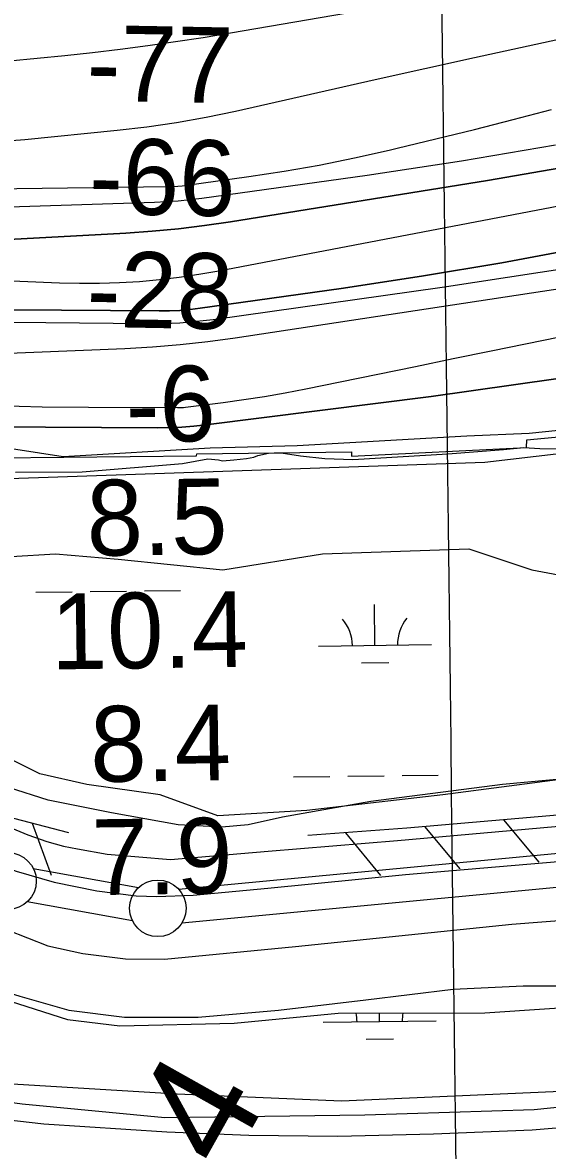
# Model space of a CAD drawing. Extents: x 3715084 to 3753216, y 488173 to 513963.
# Drawn here: x 3729486 to 3729951, y 497478 to 498475 of the extents above; entities that cross this region are included whole.
import ezdxf

# ---------------------------------------------------------------- set-up
doc = ezdxf.new("R2010")
doc.units = 0
for name, color, linetype in [('V-FLOD-BASE', 7, 'Continuous'), ('V-GRID-MAJR', 7, 'Continuous'), ('V-LEVE-TOET', 7, 'Continuous'), ('V-RAIL-TRAK', 7, 'Continuous'), ('V-RIVR-EDGE', 7, 'Continuous'), ('V-RIVR-RANG', 7, 'Continuous'), ('V-RRAP-FSHR', 7, 'Continuous'), ('V-RRAP-RVMT', 7, 'Continuous'), ('V-SITE-VEGE', 7, 'Continuous'), ('V-SURV-IDEN', 7, 'Continuous'), ('V-SURV-LINE', 7, 'Continuous'), ('V-TOPO-DPTH', 7, 'Continuous'), ('V-TOPO-MAJR', 7, 'Continuous'), ('V-TOPO-MINR', 7, 'Continuous'), ('V-TOPO-WATR', 7, 'Continuous'), ('V-WETL-SWMP', 7, 'Continuous')]:
    doc.layers.add(name, color=color, linetype=linetype)

msp = doc.modelspace()

# ---------------------------------------------------------------- linework, layer by layer
at = {"layer": 'V-FLOD-BASE'}
msp.add_lwpolyline([(3728099.811, 498012.218), (3728258.7970000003, 498002.787), (3728388.341, 497995.605), (3728547.919, 497986.17600000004), (3728735.16, 497978.613), (3728772.259, 497975.805), (3728804.659, 497970.034), (3728828.819, 497964.23600000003), (3728903.667, 497941.54600000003), (3729023.9050000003, 497903.12700000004), (3729151.825, 497857.082), (3729280.3540000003, 497805.153), (3729421.858, 497746.795), (3729480.81, 497724.636), (3729514.403, 497714.75), (3729552.109, 497707.234), (3729586.859, 497702.651), (3729605.111, 497702.129), (3729637.486, 497703.423), (3729703.401, 497709.548), (3729825.222, 497721.52900000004), (3729974.122, 497734.434)], dxfattribs=at)
at = {"layer": 'V-GRID-MAJR'}
msp.add_spline([(3729916.433, 493722.87), (3729841.541, 499780.245), (3729766.611, 505840.705), (3729691.682, 511901.17600000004), (3729691.644, 511904.24700000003)], degree=3, dxfattribs=at)
at = {"layer": 'V-LEVE-TOET'}
for points in [[(3728779.098, 498010.332), (3728817.983, 498005.091), (3728836.509, 498000.956), (3728895, 497984.757), (3728987.543, 497955.286), (3729101.92, 497915.91500000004), (3729196.187, 497881.333), (3729255.233, 497856.337), (3729336.893, 497823.14900000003), (3729427.765, 497783.825), (3729464.063, 497767.808), (3729491.019, 497756.745), (3729507.9790000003, 497750.898), (3729522.569, 497746.748), (3729534.92, 497744.168), (3729561.329, 497739.537), (3729617.2800000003, 497734.751), (3729703.782, 497742.286), (3729818.113, 497751.629), (3730034.167, 497770.79600000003)], [(3728779.1750000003, 497890.868), (3728821.919, 497885.08900000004), (3728847.257, 497878.656), (3728886.8570000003, 497867.13), (3728922.116, 497852.62200000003), (3728935.382, 497848.319), (3728950.427, 497844.417), (3728967.841, 497842.107), (3728997.13, 497837.467), (3729033.353, 497829.488), (3729105.416, 497810.367), (3729192.3570000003, 497778.642), (3729299.126, 497733.735), (3729418.534, 497694.021), (3729508.6550000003, 497658.547), (3729539.731, 497651.738), (3729577.525, 497646.931), (3729612.1380000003, 497646.661), (3729727.801, 497657.95900000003), (3729919.381, 497677.83900000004), (3730131.74, 497694.234)]]:
    msp.add_lwpolyline(points, dxfattribs=at)
at = {"layer": 'V-RAIL-TRAK'}
msp.add_lwpolyline([(3730011.494, 497501.783), (3729937.305, 497495.594), (3729850.083, 497491.922), (3729765.418, 497490.036), (3729686.665, 497490.933), (3729614.221, 497493.829), (3729505.247, 497500.933), (3729388.75, 497514.128), (3729297.518, 497527.416), (3729214.6890000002, 497542.286), (3729135.46, 497559.22500000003), (3729051.092, 497578.778), (3728935.532, 497606.237), (3728813.52, 497635.12), (3728662.552, 497671.39400000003), (3728495.523, 497711.424), (3728429.846, 497726.836)], dxfattribs=at)
at = {"layer": 'V-RIVR-EDGE'}
msp.add_lwpolyline([(3728175.126378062, 498113.8188555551), (3728212.341948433, 498111.9258522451), (3728289.758375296, 498101.52887091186), (3728431.4152968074, 498093.37434782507), (3728556.887249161, 498094.86507163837), (3728639.742208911, 498098.8624815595), (3728761.5691751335, 498082.95274602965), (3728849.2252341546, 498086.3379575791), (3728991.495838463, 498083.584856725), (3729158.9933670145, 498086.1723166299), (3729264.0617607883, 498090.7151257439), (3729383.567594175, 498107.2287678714), (3729459.1934431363, 498101.03850055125), (3729522.2036033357, 498091.2774684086), (3729652.4929836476, 498098.7595464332), (3729729.340260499, 498100.9708317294), (3729879.4432674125, 498109.60456961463), (3729934.6789176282, 498111.8692942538), (3730049.970614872, 498123.59074366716)], dxfattribs=at)
at = {"layer": 'V-RRAP-FSHR'}
for p, q in [((3729911.84, 497769.94), (3729943.166, 497732.482)), ((3729494.887, 497766.91500000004), (3729511.7460000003, 497721.086)), ((3729772.305, 497758.56200000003), (3729803.218, 497720.762)), ((3729842.097, 497763.954), (3729873.423, 497726.495))]:
    msp.add_line(p, q, dxfattribs=at)
for points in [[(3728004.355522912, 498122.759115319), (3728249.570755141, 498078.76397927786), (3728561.470915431, 498063.71117926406), (3728941.9278757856, 498053.3667312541), (3729895.3271726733, 498086.10810728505), (3730231.158212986, 498125.41537132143), (3730543.470021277, 498170.09453936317), (3730885.5146935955, 498262.3692274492), (3731364.1691580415, 498511.07834768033), (3731760.7561664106, 498774.8320759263), (3732302.403014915, 499315.13748442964), (3732839.9006154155, 499636.89057272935)], [(3729527.363, 497758.332), (3729471.8340000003, 497773.007), (3729368.8740000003, 497818.65400000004), (3729244.588, 497866.04000000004), (3729136.626, 497914.884), (3729042.0810000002, 497943.537), (3728955.287, 497976.818), (3728883.7830000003, 497996.715), (3728822.432, 498011.417), (3728758.823, 498018.092), (3728660.068, 498020.233), (3728632.258, 498021.51900000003)], [(3730829.313, 497896.916), (3730810.698, 497887.89), (3730750.091, 497867.164), (3730680.077, 497851.212), (3730597.6, 497833.137), (3730511.869, 497826.726), (3730247.858, 497796.743), (3730041.8370000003, 497781.099), (3729826.503, 497762.615), (3729738.7800000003, 497756.056)]]:
    msp.add_lwpolyline(points, dxfattribs=at)
at = {"layer": 'V-RRAP-RVMT'}
for p, q in [((3729932.6130000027, 498106.00200000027), (3730068.483000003, 498118.36100000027)), ((3729777.4240000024, 498091.47100000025), (3729932.4840000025, 498099.2410000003)), ((3729932.4840000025, 498099.2410000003), (3729932.6130000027, 498106.00200000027)), ((3729348.3540000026, 498088.68800000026), (3729640.2020000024, 498091.75900000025)), ((3729640.2020000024, 498091.75900000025), (3729640.4860000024, 498093.65500000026)), ((3729640.486000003, 498093.65500000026), (3729777.4210000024, 498095.37300000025)), ((3729777.4210000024, 498095.373), (3729777.4240000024, 498091.47100000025))]:
    msp.add_line(p, q, dxfattribs=at)
at = {"layer": 'V-SITE-VEGE'}
for points in [[(3729480.2260000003, 498077.371), (3729539.037, 498077.58400000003), (3729627.819, 498085.012), (3729650.501, 498089.041), (3729659.779, 498088.28500000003), (3729663.336, 498087.31), (3729673.398, 498088.33400000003), (3729684.6410000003, 498089.362), (3729690.953, 498090.569), (3729694.697, 498092.162), (3729704.163, 498094.169), (3729715.214, 498094.603), (3729732.392, 498091.90400000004), (3729753.913, 498089.416), (3729778.585, 498088.51900000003), (3729862.838, 498093.561), (3729911.965, 498097.292), (3729930.117, 498099.131), (3729944.131, 498098.197), (3729961.103, 498098.06200000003)], [(3728784.727, 497846.103), (3728862.072, 497836.815), (3728954.8880000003, 497821.33900000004), (3729273.5500000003, 497691.327), (3729403.492, 497638.702), (3729443.71, 497626.322), (3729483.929, 497613.94), (3729527.242, 497601.55700000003), (3729576.744, 497595.36600000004), (3729641.713, 497595.36600000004), (3729712.873, 497601.55700000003), (3729790.218, 497610.843), (3729867.562, 497620.131), (3729929.4390000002, 497623.22500000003), (3729985.128, 497623.22500000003)], [(3730029.44, 497812.02400000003), (3729910.974, 497801.145), (3729794.693, 497786.131), (3729716.461, 497772.441), (3729685.9250000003, 497765.42600000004), (3729662.863, 497763.37200000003), (3729624.207, 497765.598), (3729565.21, 497776.229), (3729508.974, 497787.461), (3729474.031, 497798.57300000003)], [(3729975.846, 497530.36100000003), (3729768.56, 497521.07300000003), (3729623.15, 497527.262), (3729418.96, 497539.646), (3729134.327, 497582.984), (3728531.036, 497725.37700000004)]]:
    msp.add_lwpolyline(points, dxfattribs=at)
at = {"layer": 'V-SURV-LINE'}
for points in [[(3729624.5273726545, 497708.53631380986), (3730651.1112414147, 497805.9411107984)], [(3730653.949533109, 497776.07567724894), (3729627.3659967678, 497678.6709118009)], [(3729495.861114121, 497727.02416951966), (3729589.1019027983, 497710.0510254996)], [(3729583.7255570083, 497680.5367083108), (3729490.4847654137, 497697.50985286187)]]:
    msp.add_lwpolyline(points, dxfattribs=at)
for centre in [(3729473.52345, 497715.84394000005), (3729606.06322, 497691.7169400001)]:
    msp.add_circle(centre, 25, dxfattribs=at)
at = {"layer": 'V-TOPO-DPTH'}
for points in [[(3730034.4126470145, 498358.7149052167), (3729897.933740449, 498335.3690415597), (3729670.5591431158, 498298.683322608), (3729647.478662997, 498295.33565651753), (3729624.345388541, 498292.4799637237), (3729601.132922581, 498290.36223087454), (3729577.8676622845, 498288.7364713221), (3729419.2878122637, 498280.1905416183), (3729316.6834516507, 498276.12226968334), (3729214.066465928, 498273.9978378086), (3729111.4305425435, 498274.7891660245), (3729008.781994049, 498277.5243343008), (3728582.619956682, 498294.942158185), (3728571.2321406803, 498295.5829969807), (3728559.8657840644, 498296.45631940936), (3728548.531616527, 498297.6783672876), (3728537.218908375, 498299.13289879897), (3728382.592206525, 498321.43429710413), (3728294.2166619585, 498335.436147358), (3728206.153073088, 498351.0642595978), (3728118.5574177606, 498369.13176481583)], [(3730034.4126470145, 498358.7149052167), (3729897.933740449, 498335.3690415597), (3729670.5591431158, 498298.683322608), (3729647.478662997, 498295.33565651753), (3729624.345388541, 498292.4799637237), (3729601.132922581, 498290.36223087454), (3729577.8676622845, 498288.7364713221), (3729419.2878122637, 498280.1905416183), (3729316.6834516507, 498276.12226968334), (3729214.066465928, 498273.9978378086), (3729111.4305425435, 498274.7891660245), (3729008.781994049, 498277.5243343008), (3728582.619956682, 498294.942158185), (3728571.2321406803, 498295.5829969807), (3728559.8657840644, 498296.45631940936), (3728548.531616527, 498297.6783672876), (3728537.218908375, 498299.13289879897), (3728382.592206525, 498321.43429710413), (3728294.2166619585, 498335.436147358), (3728206.153073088, 498351.0642595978), (3728118.5574177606, 498369.13176481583)], [(3728161.834854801, 498343.8972290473), (3728293.9153744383, 498323.0438350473), (3728525.433695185, 498289.83684069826), (3728542.1348859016, 498287.6980664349), (3728558.867235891, 498285.8963702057), (3728575.6463247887, 498284.60029102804), (3728592.4565729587, 498283.6412898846), (3729519.0613253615, 498244.79845415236), (3729536.76170654, 498244.3728714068), (3729554.454684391, 498244.36823557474), (3729572.1365572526, 498244.99502011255), (3729589.8110267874, 498246.04275156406), (3729607.4404894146, 498247.7020068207), (3729625.017504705, 498249.75341531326), (3729642.51584899, 498252.39305365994), (3729659.9617459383, 498255.4248452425), (3730195.484104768, 498357.7723585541)], [(3728161.834854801, 498343.8972290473), (3728293.9153744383, 498323.0438350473), (3728525.433695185, 498289.83684069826), (3728542.1348859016, 498287.6980664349), (3728558.867235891, 498285.8963702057), (3728575.6463247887, 498284.60029102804), (3728592.4565729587, 498283.6412898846), (3729519.0613253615, 498244.79845415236), (3729536.76170654, 498244.3728714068), (3729554.454684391, 498244.36823557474), (3729572.1365572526, 498244.99502011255), (3729589.8110267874, 498246.04275156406), (3729607.4404894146, 498247.7020068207), (3729625.017504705, 498249.75341531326), (3729642.51584899, 498252.39305365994), (3729659.9617459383, 498255.4248452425), (3730195.484104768, 498357.7723585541)], [(3729981.27382865, 498275.7207777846), (3729910.528409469, 498262.34753628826), (3729839.506228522, 498250.531964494), (3729768.299539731, 498239.7548391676), (3729643.615464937, 498222.2831860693), (3729634.599074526, 498221.2207801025), (3729625.5651576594, 498220.42277909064), (3729616.504951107, 498220.0213855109), (3729607.427218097, 498219.8843968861), (3729045.9260732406, 498223.7260800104), (3728964.0832566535, 498225.32118239), (3728882.307973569, 498228.29398132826), (3728800.633990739, 498233.3333251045), (3728719.027541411, 498239.75036543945), (3728619.8805745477, 498248.80954086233), (3728587.9455859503, 498252.0955738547), (3728556.073524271, 498255.86605914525), (3728524.2958529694, 498260.36322288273), (3728492.581108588, 498265.34483891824), (3728014.8198731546, 498345.9897472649)], [(3729981.27382865, 498275.7207777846), (3729910.528409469, 498262.34753628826), (3729839.506228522, 498250.531964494), (3729768.299539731, 498239.7548391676), (3729643.615464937, 498222.2831860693), (3729634.599074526, 498221.2207801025), (3729625.5651576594, 498220.42277909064), (3729616.504951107, 498220.0213855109), (3729607.427218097, 498219.8843968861), (3729045.9260732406, 498223.7260800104), (3728964.0832566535, 498225.32118239), (3728882.307973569, 498228.29398132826), (3728800.633990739, 498233.3333251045), (3728719.027541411, 498239.75036543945), (3728619.8805745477, 498248.80954086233), (3728587.9455859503, 498252.0955738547), (3728556.073524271, 498255.86605914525), (3728524.2958529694, 498260.36322288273), (3728492.581108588, 498265.34483891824), (3728014.8198731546, 498345.9897472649)], [(3728163.4154261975, 498276.25970396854), (3728239.070105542, 498259.23487307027), (3728290.731040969, 498248.15215256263), (3728342.5238335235, 498237.7627091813), (3728394.514411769, 498228.41318148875), (3728446.6368471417, 498219.7569309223), (3728535.6418928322, 498205.89043575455), (3728543.3732573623, 498204.8087919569), (3728551.1212076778, 498203.8880116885), (3728558.894036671, 498203.20852671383), (3728566.68345145, 498202.68990526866), (3728972.70552061, 498181.9927907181), (3729081.5793587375, 498177.949562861), (3729190.463042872, 498175.9111621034), (3729299.3614960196, 498176.8800019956), (3729408.269795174, 498179.8536689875), (3729577.010043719, 498186.79432841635), (3729601.516920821, 498188.2062713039), (3729625.97233298, 498190.15331364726), (3729650.350547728, 498192.90300517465), (3729674.6772975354, 498196.18779615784), (3730002.740769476, 498245.9904454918)], [(3728163.4154261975, 498276.25970396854), (3728239.070105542, 498259.23487307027), (3728290.731040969, 498248.15215256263), (3728342.5238335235, 498237.7627091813), (3728394.514411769, 498228.41318148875), (3728446.6368471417, 498219.7569309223), (3728535.6418928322, 498205.89043575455), (3728543.3732573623, 498204.8087919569), (3728551.1212076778, 498203.8880116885), (3728558.894036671, 498203.20852671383), (3728566.68345145, 498202.68990526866), (3728972.70552061, 498181.9927907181), (3729081.5793587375, 498177.949562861), (3729190.463042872, 498175.9111621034), (3729299.3614960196, 498176.8800019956), (3729408.269795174, 498179.8536689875), (3729577.010043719, 498186.79432841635), (3729601.516920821, 498188.2062713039), (3729625.97233298, 498190.15331364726), (3729650.350547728, 498192.90300517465), (3729674.6772975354, 498196.18779615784), (3730002.740769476, 498245.9904454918)], [(3729958.2229620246, 498159.84062804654), (3729848.11498883, 498144.20804398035), (3729648.513466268, 498119.18877418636), (3729637.8696076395, 498118.06593690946), (3729627.209164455, 498117.22179430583), (3729616.523844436, 498116.7956937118), (3729605.821939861, 498116.648287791), (3728762.138109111, 498121.5585629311), (3728725.8161093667, 498122.3400606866), (3728689.5382091, 498123.8797085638), (3728653.3264580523, 498126.55658162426), (3728617.158806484, 498129.9916048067), (3728581.107738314, 498134.51773932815), (3728545.167698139, 498139.73745754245), (3728509.3941999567, 498145.99755129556), (3728473.731729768, 498152.95122874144), (3728143.9458797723, 498222.23667647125)]]:
    msp.add_lwpolyline(points, dxfattribs=at)
at = {"layer": 'V-TOPO-MAJR'}
msp.add_lwpolyline([(3728727.4887100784, 498300.0493738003), (3728810.819098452, 498297.62718600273), (3728894.1541204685, 498296.4052594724), (3728977.4960929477, 498296.983724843), (3729060.842699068, 498298.7624514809), (3729603.0324549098, 498316.19508925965), (3729613.5383184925, 498316.7001090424), (3729624.025259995, 498317.42697655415), (3729634.483818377, 498318.4866156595), (3729644.923454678, 498319.7681024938), (3729791.2954619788, 498340.10159070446), (3729874.711137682, 498352.7864998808), (3729957.866227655, 498366.8957589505)], dxfattribs=at)
at = {"layer": 'V-TOPO-MINR'}
for points in [[(3728742.3511587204, 498396.47917019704), (3728828.6039945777, 498395.69015140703), (3728914.797240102, 498396.85408443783), (3729000.9011001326, 498400.9474452), (3729086.9453698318, 498406.9937577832), (3729324.57349468, 498427.7585806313), (3729357.8018686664, 498430.6718807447), (3729391.0291107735, 498433.5979914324), (3729424.254655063, 498436.54331798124), (3729457.4790674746, 498439.5014551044), (3729474.797407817, 498441.04844204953), (3729499.3488723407, 498443.3646028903), (3729523.883102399, 498445.84327222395), (3729548.3914807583, 498448.56570429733), (3729572.8826246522, 498451.4506448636), (3729597.3351479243, 498454.6321212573), (3729621.753431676, 498458.04632273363), (3729646.120356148, 498461.80961183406), (3729670.453041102, 498465.8056260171), (3730296.6154302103, 498573.2437762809)], [(3728090.5632658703, 498459.0213095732), (3728209.7081282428, 498438.8302871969), (3728329.0727290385, 498419.87719777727), (3728534.032857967, 498388.97080863), (3728551.109917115, 498386.702839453), (3728568.223705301, 498384.8376475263), (3728585.392587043, 498383.57662147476), (3728602.598197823, 498382.7183726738), (3729218.2748849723, 498362.8797860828), (3729285.874953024, 498362.0153782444), (3729353.418228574, 498362.89847266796), (3729420.8763153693, 498366.40282048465), (3729488.2776096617, 498371.6546705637), (3729570.117486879, 498379.6335700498), (3729596.475933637, 498382.7074228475), (3729622.7278454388, 498386.4407538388), (3729648.819954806, 498391.16330212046), (3729674.8055292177, 498396.5453285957), (3729798.5486066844, 498424.6242337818), (3729886.4056353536, 498444.16407467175), (3729974.3694207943, 498463.20015601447)], [(3728606.1265414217, 498316.56488912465), (3729615.971283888, 498329.92243284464), (3729619.9124184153, 498330.04843668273), (3729623.846121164, 498330.27252068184), (3729627.768676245, 498330.64372492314), (3729631.683799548, 498331.11300932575), (3729686.5770749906, 498338.7383831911), (3729717.848811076, 498343.5427346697), (3729749.0081859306, 498348.94404601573), (3729779.999018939, 498355.2407971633), (3729810.8774907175, 498362.1345081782), (3729817.814983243, 498363.78863012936), (3729852.050710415, 498372.0663734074), (3729886.2503637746, 498380.4886236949), (3729920.395906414, 498389.1276344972), (3729954.5053752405, 498397.9111523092)], [(3728118.5574177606, 498369.13176481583), (3728206.153073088, 498351.0642595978), (3728294.2166619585, 498335.436147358), (3728382.592206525, 498321.43429710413), (3728537.218908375, 498299.13289879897), (3728548.531616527, 498297.6783672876), (3728559.8657840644, 498296.45631940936), (3728571.2321406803, 498295.5829969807), (3728582.619956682, 498294.942158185), (3729008.781994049, 498277.5243343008), (3729111.4305425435, 498274.7891660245), (3729214.066465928, 498273.9978378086), (3729316.6834516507, 498276.12226968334), (3729419.2878122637, 498280.1905416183), (3729577.8676622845, 498288.7364713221), (3729601.132922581, 498290.36223087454), (3729624.345388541, 498292.4799637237), (3729647.478662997, 498295.33565651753), (3729670.5591431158, 498298.683322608), (3729897.933740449, 498335.3690415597), (3730034.4126470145, 498358.7149052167)], [(3727859.829496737, 498358.65254706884), (3728552.5500000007, 498219.04000000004), (3729596.244990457, 498208.69047306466), (3729610.9959804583, 498208.87454282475), (3729625.718567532, 498209.4973167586), (3729640.3985502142, 498210.77814695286), (3729655.0501299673, 498212.4976813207), (3729857.661250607, 498240.88907536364), (3729973.3396827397, 498258.5481176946)], [(3728161.834854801, 498343.8972290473), (3728293.9153744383, 498323.0438350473), (3728525.433695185, 498289.83684069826), (3728542.1348859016, 498287.6980664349), (3728558.867235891, 498285.8963702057), (3728575.6463247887, 498284.60029102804), (3728592.4565729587, 498283.6412898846), (3729519.0613253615, 498244.79845415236), (3729536.76170654, 498244.3728714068), (3729554.454684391, 498244.36823557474), (3729572.1365572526, 498244.99502011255), (3729589.8110267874, 498246.04275156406), (3729607.4404894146, 498247.7020068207), (3729625.017504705, 498249.75341531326), (3729642.51584899, 498252.39305365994), (3729659.9617459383, 498255.4248452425), (3730195.484104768, 498357.7723585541)], [(3728014.8198731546, 498345.9897472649), (3728492.581108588, 498265.34483891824), (3728524.2958529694, 498260.36322288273), (3728556.073524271, 498255.86605914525), (3728587.9455859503, 498252.0955738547), (3728619.8805745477, 498248.80954086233), (3728719.027541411, 498239.75036543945), (3728800.633990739, 498233.3333251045), (3728882.307973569, 498228.29398132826), (3728964.0832566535, 498225.32118239), (3729045.9260732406, 498223.7260800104), (3729607.427218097, 498219.8843968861), (3729616.504951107, 498220.0213855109), (3729625.5651576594, 498220.42277909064), (3729634.599074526, 498221.2207801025), (3729643.615464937, 498222.2831860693), (3729768.299539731, 498239.7548391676), (3729839.506228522, 498250.531964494), (3729910.528409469, 498262.34753628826), (3729981.27382865, 498275.7207777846)], [(3728163.4154261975, 498276.25970396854), (3728239.070105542, 498259.23487307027), (3728290.731040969, 498248.15215256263), (3728342.5238335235, 498237.7627091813), (3728394.514411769, 498228.41318148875), (3728446.6368471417, 498219.7569309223), (3728535.6418928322, 498205.89043575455), (3728543.3732573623, 498204.8087919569), (3728551.1212076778, 498203.8880116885), (3728558.894036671, 498203.20852671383), (3728566.68345145, 498202.68990526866), (3728972.70552061, 498181.9927907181), (3729081.5793587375, 498177.949562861), (3729190.463042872, 498175.9111621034), (3729299.3614960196, 498176.8800019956), (3729408.269795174, 498179.8536689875), (3729577.010043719, 498186.79432841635), (3729601.516920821, 498188.2062713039), (3729625.97233298, 498190.15331364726), (3729650.350547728, 498192.90300517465), (3729674.6772975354, 498196.18779615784), (3730002.740769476, 498245.9904454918)], [(3728582.2006292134, 498184.5608918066), (3729380.675311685, 498139.75482340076), (3729421.690799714, 498137.77005269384), (3729462.7190964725, 498136.20672599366), (3729503.7666063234, 498135.27556530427), (3729544.8269249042, 498134.7658486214), (3729623.3953024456, 498134.39575205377), (3729625.178962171, 498134.4220015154), (3729626.9598556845, 498134.4943049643), (3729628.7365998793, 498134.63568939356), (3729630.5105778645, 498134.8231278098), (3729663.7777634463, 498138.9930277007), (3729682.1483868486, 498141.5117785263), (3729700.472580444, 498144.3124486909), (3729718.7271293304, 498147.5359978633), (3729736.93524841, 498151.04146637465), (3729767.366830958, 498157.26596316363), (3729800.7564326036, 498164.0926555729), (3729834.1467765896, 498170.9157136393), (3729867.5382340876, 498177.7333201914), (3729900.9304339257, 498184.54729240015), (3730311.8070100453, 498268.3553366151)]]:
    msp.add_lwpolyline(points, dxfattribs=at)
at = {"layer": 'V-TOPO-WATR'}
msp.add_lwpolyline([(3728143.9458797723, 498222.23667647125), (3728473.731729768, 498152.95122874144), (3728509.3941999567, 498145.99755129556), (3728545.167698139, 498139.73745754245), (3728581.107738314, 498134.51773932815), (3728617.158806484, 498129.9916048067), (3728653.3264580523, 498126.55658162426), (3728689.5382091, 498123.8797085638), (3728725.8161093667, 498122.3400606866), (3728762.138109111, 498121.5585629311), (3729605.821939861, 498116.648287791), (3729616.523844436, 498116.7956937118), (3729627.209164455, 498117.22179430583), (3729637.8696076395, 498118.06593690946), (3729648.513466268, 498119.18877418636), (3729848.11498883, 498144.20804398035), (3729958.2229620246, 498159.84062804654)], dxfattribs=at)
at = {"layer": 'V-WETL-SWMP'}
for p, q in [((3729498.3033284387, 497971.2740173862), (3729530.3008298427, 497971.67389724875)), ((3729546.299580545, 497971.8738371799), (3729578.2970819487, 497972.27371704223)), ((3729594.295832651, 497972.4736569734), (3729626.293334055, 497972.87353683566)), ((3729798.2300420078, 497924.2763056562), (3729797.7801771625, 497960.2734947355)), ((3729748.233946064, 497923.65149337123), (3729848.226137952, 497924.90111794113)), ((3729786.4238085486, 497908.69655557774), (3729810.4219346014, 497908.9964654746)), ((3729726.2702404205, 497807.93599431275), (3729758.267741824, 497808.33587417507)), ((3729774.266492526, 497808.53581410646), (3729806.26399393, 497808.93569396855)), ((3729822.2627446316, 497809.13563389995), (3729854.260246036, 497809.53551376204)), ((3729802.388070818, 497591.64497753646), (3729802.2953187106, 497599.0667578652)), ((3729752.3919749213, 497591.0201652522), (3729852.3841667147, 497592.26978982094)), ((3729790.581838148, 497576.0652442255), (3729814.579964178, 497576.3651541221))]:
    msp.add_line(p, q, dxfattribs=at)
for points in [[(3730034.288, 497815.118), (3729858.269, 497791.958), (3729737.835, 497778.061), (3729659.09, 497773.429), (3729608.137, 497791.958), (3729543.288, 497801.222), (3729501.599, 497810.48600000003), (3729427.486, 497847.543), (3729288.524, 497912.392), (3729186.6180000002, 497958.712), (3729163.458, 498005.033), (3729195.882, 498005.033), (3729242.203, 498005.033), (3729302.42, 497995.76900000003), (3729385.798, 497991.137), (3729436.75, 498000.401), (3729515.4960000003, 498005.033), (3729571.0810000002, 498000.401), (3729663.722, 497991.137), (3729751.7320000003, 498005.033), (3729881.43, 498009.66500000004), (3729937.015, 497991.137), (3730034.288, 497972.609)], [(3728695.343, 497876.276), (3728807.782, 497868.598), (3728898.944, 497854.927), (3728935.0810000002, 497842.042), (3728943.793, 497832.607), (3728951.73, 497819.226), (3728967.5470000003, 497808.239), (3728994.211, 497797.09500000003), (3729043.972, 497779.723), (3729110.918, 497754.723), (3729236.7260000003, 497704.101), (3729395.733, 497635.06200000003), (3729526.242, 497593.52900000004), (3729572.608, 497587.781), (3729673.77, 497590.12), (3729765.639, 497598.934), (3729895.404, 497599.40400000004), (3730071.473, 497611.087)], [(3730123.429, 497532.391), (3729939.103, 497513.57800000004), (3729789.238, 497508.893), (3729612.228, 497506.436), (3729485.967, 497518.60000000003), (3729317.0700000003, 497541.456), (3729218.992, 497558.652), (3729169.252, 497570.304), (3729137.258, 497583.007), (3729117.91, 497588.853), (3729102.915, 497590.771), (3729079.644, 497590.489), (3729039.9790000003, 497597.642), (3728965.951, 497617.686), (3728757.319, 497666.62700000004)]]:
    msp.add_lwpolyline(points, dxfattribs=at)
for centre, radius, start, end in [((3729742.985486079, 497924.06074246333), 35.24628790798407, 359.94418071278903, 41.48783904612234), ((3729853.4627314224, 497925.4414010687), 35.246287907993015, 139.9441777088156, 181.48783604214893), ((3729747.143514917, 497591.42941382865), 35.24628790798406, 359.9441815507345, 12.390097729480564), ((3729857.620760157, 497592.8100724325), 35.246287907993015, 169.65209722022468, 181.4878352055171)]:
    msp.add_arc(centre, radius, start, end, dxfattribs=at)

# ---------------------------------------------------------------- texts
at = {"layer": 'V-RIVR-RANG'}
for s, rotation, p in [('-77', 358.94894444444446, (3729542.6786891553, 498405.8643780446)), ('-66', 358.94894444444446, (3729544.7931594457, 498305.86670084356)), ('-28', 358.94894444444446, (3729542.687867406, 498205.9474412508)), ('-6', 0.7683257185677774, (3729578.038878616, 498103.7915690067)), ('8.5', 0.7683257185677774, (3729543.4913324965, 498003.31898243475)), ('10.4', 0.7683257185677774, (3729511.8451003, 497902.8863042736)), ('8.4', 0.7683257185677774, (3729546.6653324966, 497803.3439824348)), ('7.9', 0.7683257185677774, (3729547.988576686, 497703.35344530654))]:
    msp.add_text(s, height=66.99999999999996, rotation=rotation, dxfattribs=at).set_placement(p)
at = {"layer": 'V-SURV-IDEN'}
msp.add_text('29+33.4', height=99.99999999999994, rotation=60.6978903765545, dxfattribs=at).set_placement((3729465.060044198, 497097.1947534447))

doc.saveas('drawing.dxf')
